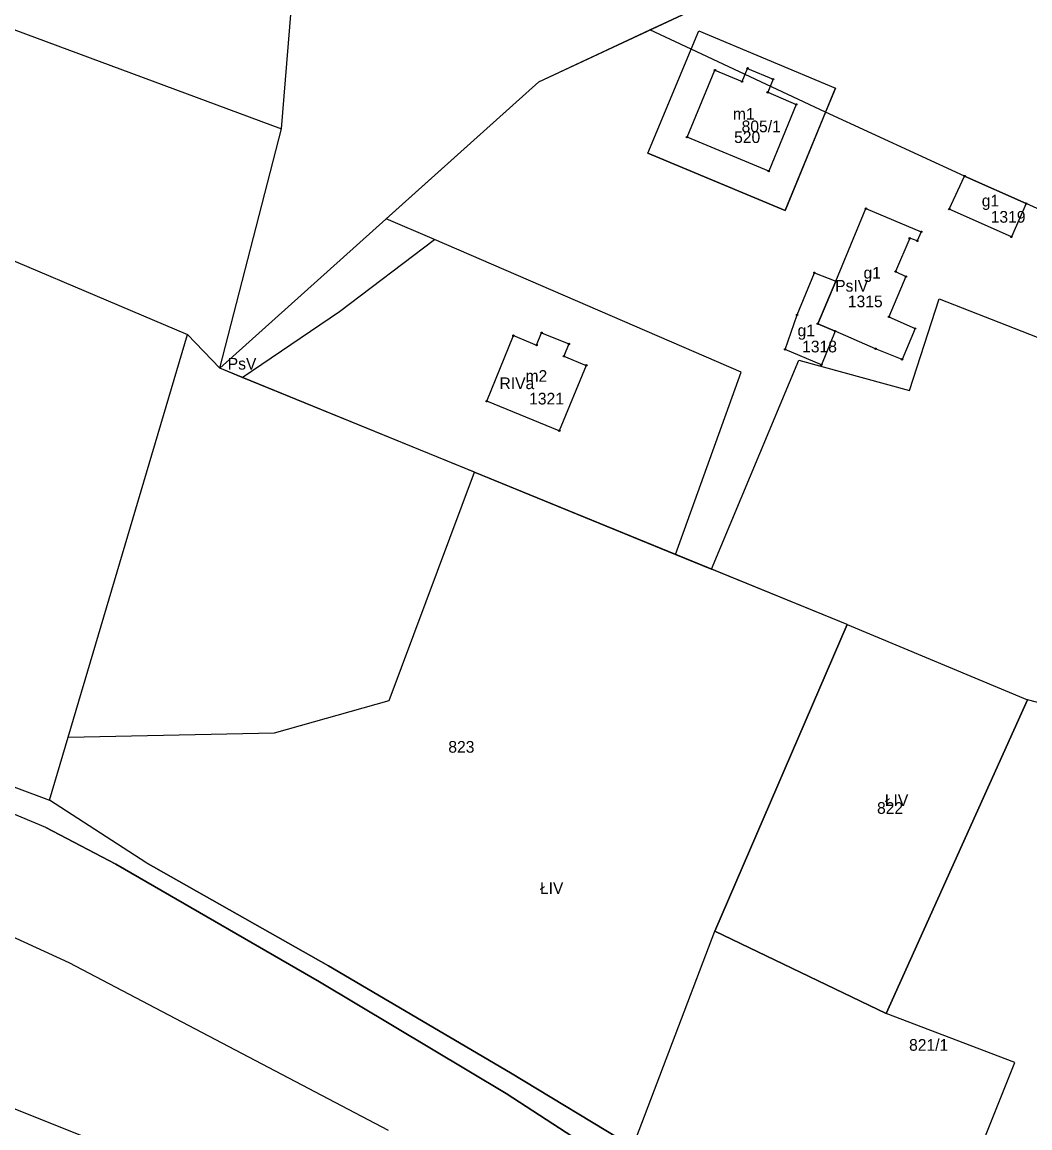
# Model space of a CAD drawing. Extents: x 7498273 to 7499989, y 5499795 to 5500810.
# Drawn here: x 7499411.6 to 7499540.8, y 5500351 to 5500492.7 of the extents above; entities that cross this region are included whole.
import ezdxf

# ---------------------------------------------------------------- set-up
doc = ezdxf.new("R2010")
doc.units = 0
for name, color, linetype in [('209-oznaczenie konturu klasyfikacyjnego', 7, 'Continuous'), ('211-numer działki ewidencyjnej', 7, 'Continuous'), ('217-kontur klasyfikacyjny', 7, 'Continuous'), ('218-kontur użytku gruntowego', 7, 'Continuous'), ('219-działka ewidencyjna', 7, 'Continuous'), ('312-budynek ewidencyjny', 7, 'Continuous'), ('312-oznaczenie budynku ewidencyjnego', 7, 'Continuous'), ('312-oznaczenie budynku ewidencyjnego-Atr117', 7, 'Continuous'), ('Punkt budynku', 7, 'Continuous')]:
    doc.layers.add(name, color=color, linetype=linetype)

# ---------------------------------------------------------------- blocks, each defined once
blk = doc.blocks.new('PUNKTBUD')
blk.add_circle((0, 0), 0.09)

msp = doc.modelspace()

# ---------------------------------------------------------------- linework, layer by layer
at = {"layer": '217-kontur klasyfikacyjny'}
for points in [[(7499444.86, 5500479.04), (7499447.85, 5500515.71)], [(7499492.07, 5500491.74), (7499503.25, 5500496.97)], [(7499477.85, 5500485.08), (7499492.07, 5500491.74)], [(7499497.37, 5500489.26), (7499492.07, 5500491.74)], [(7499514.62, 5500481.2), (7499497.37, 5500489.26)], [(7499458.3, 5500467.51), (7499477.85, 5500485.08)], [(7499532.43, 5500473), (7499514.62, 5500481.2)], [(7499436.97, 5500448.35), (7499444.86, 5500479.04)], [(7499540.34, 5500469.47), (7499532.43, 5500473)], [(7499571.38, 5500455.35), (7499540.34, 5500469.47)], [(7499464.49, 5500464.87), (7499458.3, 5500467.51)], [(7499452.28, 5500455.63), (7499464.49, 5500464.87)], [(7499503.8, 5500447.84), (7499464.49, 5500464.87)], [(7499525.38, 5500445.49), (7499529.19, 5500457.25)], [(7499529.19, 5500457.25), (7499566.88, 5500442.52)], [(7499439.82, 5500447.19), (7499452.28, 5500455.63)], [(7499499.98, 5500422.61), (7499511.17, 5500449.39)], [(7499511.17, 5500449.39), (7499525.38, 5500445.49)], [(7499439.82, 5500447.19), (7499436.97, 5500448.35)], [(7499469.59, 5500435.02), (7499439.82, 5500447.19)], [(7499495.37, 5500424.49), (7499503.8, 5500447.84)], [(7499458.65, 5500405.75), (7499469.59, 5500435.02)], [(7499469.59, 5500435.02), (7499495.37, 5500424.49)], [(7499495.37, 5500424.49), (7499499.98, 5500422.61)], [(7499517.39, 5500415.5), (7499499.98, 5500422.61)], [(7499500.4, 5500376.17), (7499517.39, 5500415.5)], [(7499517.39, 5500415.5), (7499540.52, 5500405.82)], [(7499374.26, 5500408.23), (7499415.1, 5500392.98)], [(7499443.96, 5500401.61), (7499458.65, 5500405.75)], [(7499540.52, 5500405.82), (7499522.37, 5500365.64)], [(7499415.1, 5500392.98), (7499417.5, 5500401.07)], [(7499417.5, 5500401.07), (7499443.96, 5500401.61)], [(7499417.66, 5500372.13), (7499359.84, 5500398.68)], [(7499414.64, 5500389.48), (7499400.41, 5500395.43)], [(7499427.45, 5500384.97), (7499415.1, 5500392.98)], [(7499423.63, 5500384.76), (7499414.64, 5500389.48)], [(7499449.74, 5500369.69), (7499423.63, 5500384.76)], [(7499450.87, 5500371.74), (7499427.45, 5500384.97)], [(7499522.37, 5500365.64), (7499500.4, 5500376.17)], [(7499458.6, 5500350.63), (7499417.66, 5500372.13)], [(7499474.21, 5500358.01), (7499450.87, 5500371.74)], [(7499473.66, 5500355.38), (7499449.74, 5500369.69)], [(7499538.87, 5500359.33), (7499522.37, 5500365.64)], [(7499525.14, 5500325.03), (7499538.87, 5500359.33)], [(7499397.37, 5500358.71), (7499452.93, 5500336.49)], [(7499489.91, 5500348.52), (7499474.21, 5500358.01)], [(7499506.72, 5500333.87), (7499473.66, 5500355.38)]]:
    msp.add_lwpolyline(points, dxfattribs=at)
at = {"layer": '218-kontur użytku gruntowego'}
for points in [[(7499444.86, 5500479.04), (7499447.85, 5500515.71)], [(7499492.07, 5500491.74), (7499503.25, 5500496.97)], [(7499477.85, 5500485.08), (7499492.07, 5500491.74)], [(7499497.37, 5500489.26), (7499492.07, 5500491.74)], [(7499497.37, 5500489.26), (7499498.36, 5500491.64)], [(7499498.36, 5500491.64), (7499515.88, 5500484.25)], [(7499491.82, 5500475.93), (7499497.37, 5500489.26)], [(7499514.62, 5500481.2), (7499497.37, 5500489.26)], [(7499458.3, 5500467.51), (7499477.85, 5500485.08)], [(7499515.88, 5500484.25), (7499514.62, 5500481.2)], [(7499514.62, 5500481.2), (7499509.42, 5500468.59)], [(7499532.43, 5500473), (7499514.62, 5500481.2)], [(7499436.97, 5500448.35), (7499444.86, 5500479.04)], [(7499509.42, 5500468.59), (7499491.82, 5500475.93)], [(7499540.34, 5500469.47), (7499532.43, 5500473)], [(7499571.38, 5500455.35), (7499540.34, 5500469.47)], [(7499464.49, 5500464.87), (7499458.3, 5500467.51)], [(7499452.28, 5500455.63), (7499464.49, 5500464.87)], [(7499503.8, 5500447.84), (7499464.49, 5500464.87)], [(7499525.38, 5500445.49), (7499529.19, 5500457.25)], [(7499529.19, 5500457.25), (7499566.88, 5500442.52)], [(7499439.82, 5500447.19), (7499452.28, 5500455.63)], [(7499499.98, 5500422.61), (7499511.17, 5500449.39)], [(7499511.17, 5500449.39), (7499525.38, 5500445.49)], [(7499439.82, 5500447.19), (7499436.97, 5500448.35)], [(7499469.59, 5500435.02), (7499439.82, 5500447.19)], [(7499495.37, 5500424.49), (7499503.8, 5500447.84)], [(7499458.65, 5500405.75), (7499469.59, 5500435.02)], [(7499469.59, 5500435.02), (7499495.37, 5500424.49)], [(7499495.37, 5500424.49), (7499499.98, 5500422.61)], [(7499517.39, 5500415.5), (7499499.98, 5500422.61)], [(7499500.4, 5500376.17), (7499517.39, 5500415.5)], [(7499517.39, 5500415.5), (7499540.52, 5500405.82)], [(7499374.26, 5500408.23), (7499415.1, 5500392.98)], [(7499443.96, 5500401.61), (7499458.65, 5500405.75)], [(7499540.52, 5500405.82), (7499522.37, 5500365.64)], [(7499415.1, 5500392.98), (7499417.5, 5500401.07)], [(7499417.5, 5500401.07), (7499443.96, 5500401.61)], [(7499417.66, 5500372.13), (7499359.84, 5500398.68)], [(7499414.64, 5500389.48), (7499400.41, 5500395.43)], [(7499427.45, 5500384.97), (7499415.1, 5500392.98)], [(7499423.63, 5500384.76), (7499414.64, 5500389.48)], [(7499449.74, 5500369.69), (7499423.63, 5500384.76)], [(7499450.87, 5500371.74), (7499427.45, 5500384.97)], [(7499522.37, 5500365.64), (7499500.4, 5500376.17)], [(7499458.6, 5500350.63), (7499417.66, 5500372.13)], [(7499474.21, 5500358.01), (7499450.87, 5500371.74)], [(7499473.66, 5500355.38), (7499449.74, 5500369.69)], [(7499538.87, 5500359.33), (7499522.37, 5500365.64)], [(7499525.14, 5500325.03), (7499538.87, 5500359.33)], [(7499397.37, 5500358.71), (7499452.93, 5500336.49)], [(7499489.91, 5500348.52), (7499474.21, 5500358.01)], [(7499506.72, 5500333.87), (7499473.66, 5500355.38)]]:
    msp.add_lwpolyline(points, dxfattribs=at)
at = {"layer": '219-działka ewidencyjna'}
for points in [[(7499346.34, 5500515.65), (7499444.86, 5500479.04)], [(7499444.86, 5500479.04), (7499447.85, 5500515.71)], [(7499477.85, 5500485.08), (7499503.25, 5500496.97)], [(7499491.82, 5500475.93), (7499498.36, 5500491.64)], [(7499498.36, 5500491.64), (7499515.88, 5500484.25)], [(7499436.97, 5500448.35), (7499477.85, 5500485.08)], [(7499509.42, 5500468.59), (7499515.88, 5500484.25)], [(7499436.97, 5500448.35), (7499444.86, 5500479.04)], [(7499491.82, 5500475.93), (7499509.42, 5500468.59)], [(7499399.15, 5500466.97), (7499432.79, 5500452.67)], [(7499415.1, 5500392.98), (7499432.79, 5500452.67)], [(7499432.79, 5500452.67), (7499436.97, 5500448.35)], [(7499517.39, 5500415.5), (7499436.97, 5500448.35)], [(7499517.39, 5500415.5), (7499500.4, 5500376.17)], [(7499517.39, 5500415.5), (7499540.52, 5500405.82)], [(7499374.26, 5500408.23), (7499415.1, 5500392.98)], [(7499522.37, 5500365.64), (7499540.52, 5500405.82)], [(7499559.59, 5500400.87), (7499540.52, 5500405.82)], [(7499414.64, 5500389.48), (7499400.41, 5500395.43)], [(7499427.45, 5500384.97), (7499415.1, 5500392.98)], [(7499414.64, 5500389.48), (7499423.63, 5500384.76)], [(7499423.63, 5500384.76), (7499449.74, 5500369.69)], [(7499427.45, 5500384.97), (7499450.87, 5500371.74)], [(7499489.91, 5500348.52), (7499500.4, 5500376.17)], [(7499500.4, 5500376.17), (7499522.37, 5500365.64)], [(7499450.87, 5500371.74), (7499474.21, 5500358.01)], [(7499449.74, 5500369.69), (7499473.66, 5500355.38)], [(7499474.21, 5500358.01), (7499489.91, 5500348.52)], [(7499473.66, 5500355.38), (7499506.72, 5500333.87)]]:
    msp.add_lwpolyline(points, dxfattribs=at)
at = {"layer": '312-budynek ewidencyjny'}
for points in [[(7499503.91, 5500485.12), (7499504.62, 5500486.81)], [(7499504.62, 5500486.81), (7499507.89, 5500485.41)], [(7499496.85, 5500478), (7499500.43, 5500486.59)], [(7499500.43, 5500486.59), (7499503.91, 5500485.12)], [(7499507.89, 5500485.41), (7499507.19, 5500483.74)], [(7499507.19, 5500483.74), (7499510.86, 5500482.19)], [(7499510.86, 5500482.19), (7499507.33, 5500473.63)], [(7499507.33, 5500473.63), (7499496.85, 5500478)], [(7499530.47, 5500468.76), (7499532.43, 5500473)], [(7499532.43, 5500473), (7499540.34, 5500469.47)], [(7499515.95, 5500459.53), (7499519.78, 5500468.83)], [(7499519.78, 5500468.83), (7499526.87, 5500465.86)], [(7499538.44, 5500465.2), (7499530.47, 5500468.76)], [(7499540.34, 5500469.47), (7499538.44, 5500465.2)], [(7499526.87, 5500465.86), (7499526.36, 5500464.68)], [(7499525.4, 5500465.02), (7499523.59, 5500460.76)], [(7499526.36, 5500464.68), (7499525.4, 5500465.02)], [(7499510.96, 5500455.2), (7499513.19, 5500460.6)], [(7499513.19, 5500460.6), (7499515.95, 5500459.53)], [(7499524.91, 5500460.12), (7499522.74, 5500454.94)], [(7499523.59, 5500460.76), (7499524.91, 5500460.12)], [(7499515.95, 5500459.53), (7499513.62, 5500454.06)], [(7499513.62, 5500454.06), (7499515.95, 5500459.53)], [(7499509.42, 5500450.77), (7499510.96, 5500455.2)], [(7499522.74, 5500454.94), (7499526.1, 5500453.44)], [(7499477.57, 5500451.33), (7499478.21, 5500452.9)], [(7499478.21, 5500452.9), (7499481.71, 5500451.47)], [(7499513.62, 5500454.06), (7499515.84, 5500453.12)], [(7499515.84, 5500453.12), (7499513.62, 5500454.06)], [(7499515.84, 5500453.12), (7499514.08, 5500448.78)], [(7499521.02, 5500450.86), (7499515.84, 5500453.12)], [(7499526.1, 5500453.44), (7499524.43, 5500449.5)], [(7499471.18, 5500444.13), (7499474.6, 5500452.54)], [(7499474.6, 5500452.54), (7499477.57, 5500451.33)], [(7499481.71, 5500451.47), (7499481.07, 5500449.9)], [(7499481.07, 5500449.9), (7499483.94, 5500448.73)], [(7499514.08, 5500448.78), (7499509.42, 5500450.77)], [(7499524.43, 5500449.5), (7499521.02, 5500450.86)], [(7499483.94, 5500448.73), (7499480.48, 5500440.34)], [(7499480.48, 5500440.34), (7499471.18, 5500444.13)]]:
    msp.add_lwpolyline(points, dxfattribs=at)

# ---------------------------------------------------------------- block references
at = {"layer": 'Punkt budynku'}
for p in [(7499504.62, 5500486.81), (7499500.43, 5500486.59), (7499507.89, 5500485.41), (7499503.91, 5500485.12), (7499507.19, 5500483.74), (7499510.86, 5500482.19), (7499496.85, 5500478), (7499507.33, 5500473.63), (7499532.43, 5500473), (7499519.78, 5500468.83), (7499530.47, 5500468.76), (7499540.34, 5500469.47), (7499526.87, 5500465.86), (7499525.4, 5500465.02), (7499526.36, 5500464.68), (7499538.44, 5500465.2), (7499513.19, 5500460.6), (7499523.59, 5500460.76), (7499524.91, 5500460.12), (7499515.95, 5500459.53), (7499510.96, 5500455.2), (7499513.62, 5500454.06), (7499522.74, 5500454.94), (7499478.21, 5500452.9), (7499515.84, 5500453.12), (7499526.1, 5500453.44), (7499474.6, 5500452.54), (7499477.57, 5500451.33), (7499481.71, 5500451.47), (7499481.07, 5500449.9), (7499509.42, 5500450.77), (7499521.02, 5500450.86), (7499483.94, 5500448.73), (7499514.08, 5500448.78), (7499524.43, 5500449.5), (7499471.18, 5500444.13), (7499480.48, 5500440.34)]:
    msp.add_blockref('PUNKTBUD', p, dxfattribs=at)

# ---------------------------------------------------------------- texts
at = {"layer": '209-oznaczenie konturu klasyfikacyjnego'}
for s, p in [('PsIV', (7499515.84, 5500458.18)), ('PsV', (7499437.97, 5500448.19)), ('RIVa', (7499472.81, 5500445.68)), ('ŁIV', (7499522.21, 5500392.22)), ('ŁIV', (7499477.99, 5500380.96))]:
    msp.add_text(s, height=1.5, dxfattribs=at).set_placement(p)
at = {"layer": '211-numer działki ewidencyjnej'}
for s, p in [('805/1', (7499503.85, 5500478.62)), ('823', (7499466.25, 5500399.06)), ('822', (7499521.21, 5500391.22)), ('821/1', (7499525.32, 5500360.84))]:
    msp.add_text(s, height=1.5, dxfattribs=at).set_placement(p)
at = {"layer": '312-oznaczenie budynku ewidencyjnego'}
for s, p in [('520', (7499502.89, 5500477.24)), ('1319', (7499535.78, 5500467.02)), ('1315', (7499517.47, 5500456.18)), ('1318', (7499511.61, 5500450.39)), ('1321', (7499476.61, 5500443.71))]:
    msp.add_text(s, height=1.5, dxfattribs=at).set_placement(p)
at = {"layer": '312-oznaczenie budynku ewidencyjnego-Atr117'}
for s, p in [('m1', (7499502.735, 5500480.22)), ('g1', (7499534.639, 5500469.1)), ('g1', (7499519.479, 5500459.85)), ('g1', (7499511.02, 5500452.46)), ('m2', (7499476.146, 5500446.62))]:
    msp.add_text(s, height=1.5, dxfattribs=at).set_placement(p)

doc.saveas('drawing.dxf')
